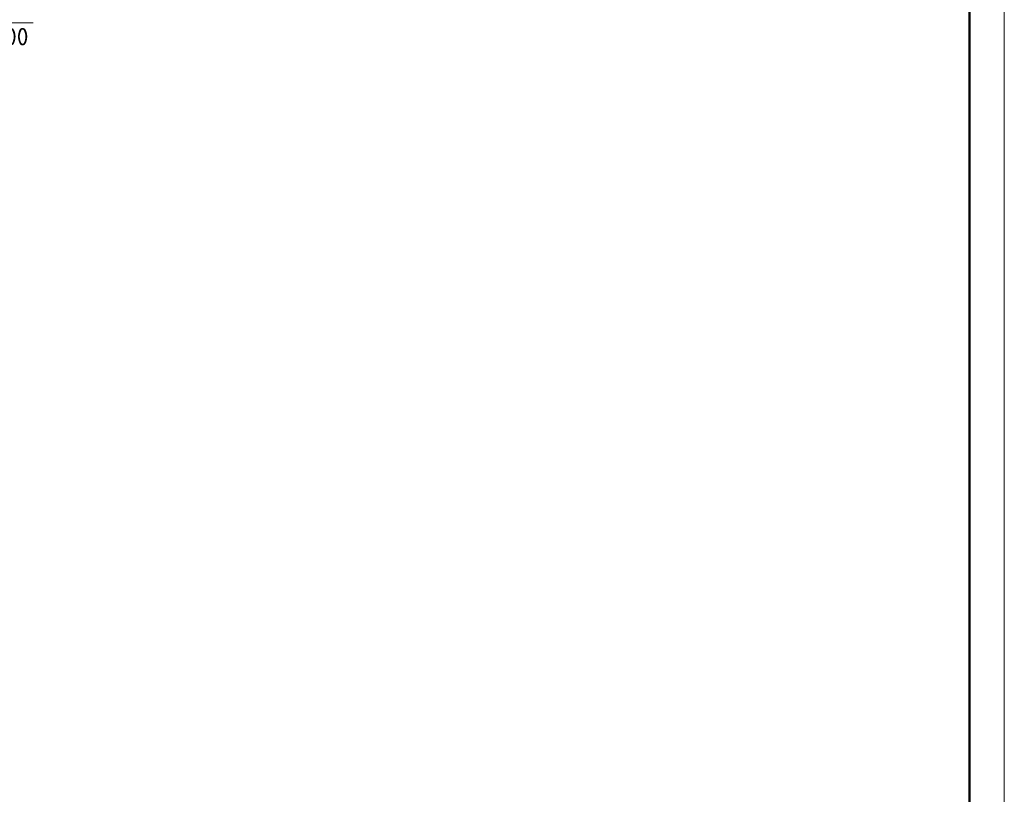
# Model space of a CAD drawing. Header units: millimetres. Extents: x -49773 to 2322955, y -3321 to 58485.
# Tile 414 of 580: x 1585374 to 1599507, y 32408 to 43525. Entities that reach past the tile are written whole.
import ezdxf

# ---------------------------------------------------------------- set-up
doc = ezdxf.new("R2010")
doc.units = ezdxf.units.MM
doc.layers.add('Standard', color=7, linetype='Continuous', lineweight=25)
doc.layers.add('Высотная отметки_ общее', color=7, linetype='Continuous', lineweight=13)
doc.styles.add('ISOCPEUR', font='txt')

msp = doc.modelspace()

# ---------------------------------------------------------------- linework, layer by layer
at = {"layer": 'Standard', "color": 7, "linetype": 'Continuous', "lineweight": 13, "transparency": 33554687}
msp.add_lwpolyline([(1557507.2, -2852.3), (1599507.2, -2852.3), (1599507.2, 56547.7), (1557507.2, 56547.7), (1557507.2, -2852.3)], close=True, dxfattribs=at)
at = {"layer": 'Standard', "color": 7, "linetype": 'Continuous', "lineweight": 50, "transparency": 33554687}
msp.add_lwpolyline([(1559507.2, 56047.7), (1599007.2, 56047.7), (1599007.2, -2352.3), (1559507.2, -2352.3), (1559507.2, 56047.7)], close=True, dxfattribs=at)
at = {"layer": 'Высотная отметки_ общее', "color": 7, "linetype": 'Continuous', "lineweight": 13, "transparency": 33554687}
msp.add_lwpolyline([(1582580.7, 42582.9), (1583297.1, 43481.3), (1585565.3, 43481.3)], dxfattribs=at)

# ---------------------------------------------------------------- texts
at = {"layer": 'Высотная отметки_ общее', "color": 7, "linetype": 'Continuous', "lineweight": 25, "transparency": 33554687, "insert": (1583290.3, 43156.3), "char_height": 250, "width": 2395.897, "attachment_point": 7, "style": 'ISOCPEUR'}
msp.add_mtext('\\W0.98;отм. н +36.200', dxfattribs=at)

doc.saveas('drawing.dxf')
